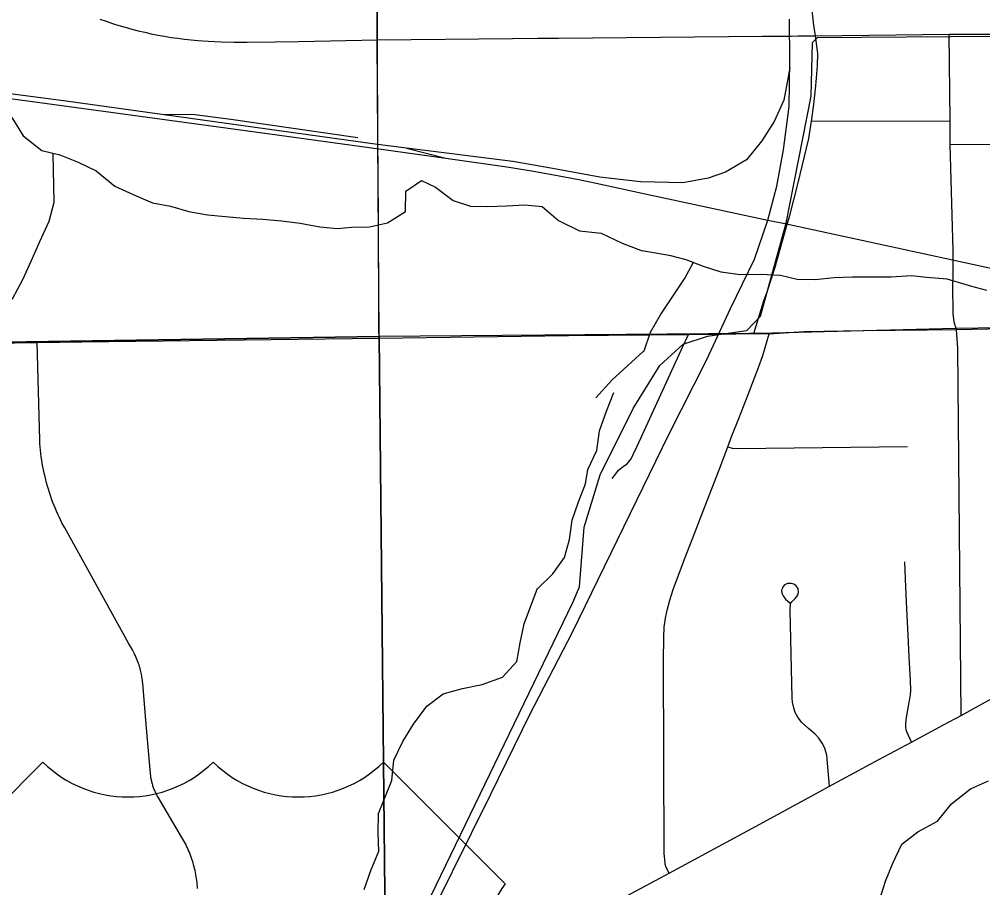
# Model space of a CAD drawing. Extents: x 0 to 34, y 0 to 22.
# Drawn here: x 4.1771 to 4.5034, y 15.4359 to 15.73 of the extents above; entities that cross this region are included whole.
import ezdxf

# ---------------------------------------------------------------- set-up
doc = ezdxf.new("R2010")
doc.units = 0
for name, color, linetype in [('GM_X_City_Street', 7, 'Continuous'), ('GM_X_County_Road', 7, 'Continuous'), ('GM_X_Minor_River', 7, 'Continuous'), ('GM_X_Rail_Line', 7, 'Continuous'), ('GM_X_Rail_Line_Text', 7, 'Continuous'), ('GM_X_State_Route', 7, 'Continuous'), ('GM_X_Township', 7, 'Continuous'), ('GM_X_US_Route', 7, 'Continuous'), ('GM_X_US_Shield', 7, 'Continuous')]:
    doc.layers.add(name, color=color, linetype=linetype)

msp = doc.modelspace()

# ---------------------------------------------------------------- linework, layer by layer
at = {"layer": 'GM_X_City_Street'}
msp.add_line((4.44542, 15.69546), (4.4923, 15.69554), dxfattribs=at)
for points in [[(4.42588, 15.62357), (4.42738, 15.62871), (4.42925, 15.63463), (4.43036, 15.63767), (4.43299, 15.64567), (4.43638, 15.65778), (4.43715, 15.66054), (4.43802, 15.66356), (4.4408, 15.67417), (4.44444, 15.68955), (4.44542, 15.69546), (4.44622, 15.7011), (4.44683, 15.70746), (4.44743, 15.71422), (4.44757, 15.71835), (4.44673, 15.7244), (4.44612, 15.72792), (4.44532, 15.73501)], [(4.49603, 15.49424), (4.49488, 15.61851), (4.4945, 15.62493), (4.49374, 15.62741), (4.49336, 15.63031), (4.49324, 15.63983), (4.49339, 15.6438), (4.49334, 15.64835), (4.49331, 15.65165), (4.49238, 15.68761), (4.4923, 15.69554), (4.49202, 15.72496)], [(4.49238, 15.68761), (4.53099, 15.6877), (4.56606, 15.68778), (4.57051, 15.68778), (4.62153, 15.6879)], [(4.37788, 15.57444), (4.37907, 15.57604), (4.38007, 15.57724), (4.38169, 15.57861), (4.383, 15.57946), (4.38428, 15.58113), (4.38502, 15.58262), (4.38634, 15.58542), (4.40184, 15.61911), (4.40367, 15.62324)], [(4.39713, 15.44084), (4.39614, 15.44275), (4.39578, 15.44387), (4.39566, 15.44539), (4.39553, 15.44742), (4.3953, 15.51283), (4.39533, 15.52056), (4.39552, 15.52408), (4.39592, 15.52719), (4.39649, 15.52991), (4.39738, 15.5333), (4.39848, 15.53691), (4.40241, 15.54709), (4.40598, 15.55644), (4.40993, 15.56663), (4.41411, 15.57734), (4.417, 15.58516), (4.41845, 15.5889), (4.42073, 15.59476), (4.42392, 15.60292), (4.42747, 15.61206), (4.42891, 15.61607), (4.43108, 15.62348)], [(4.23749, 15.43565), (4.23744, 15.43633), (4.23737, 15.437), (4.2373, 15.43767), (4.23721, 15.43834), (4.23712, 15.43901), (4.23701, 15.43967), (4.23689, 15.44034), (4.23676, 15.441), (4.23662, 15.44166), (4.23646, 15.44232), (4.2363, 15.44297), (4.23612, 15.44362), (4.23593, 15.44427), (4.23574, 15.44492), (4.23553, 15.44556), (4.23531, 15.4462), (4.23508, 15.44684), (4.23483, 15.44747), (4.23458, 15.44809), (4.23431, 15.44872), (4.23404, 15.44933), (4.23375, 15.44995), (4.23346, 15.45056), (4.23315, 15.45115), (4.23283, 15.45175), (4.2322, 15.45288), (4.22412, 15.4665), (4.22383, 15.46701), (4.22367, 15.46729), (4.22351, 15.46759), (4.22337, 15.46789), (4.22323, 15.46818), (4.22309, 15.46848), (4.22296, 15.46879), (4.22283, 15.46909), (4.22271, 15.4694), (4.22259, 15.46971), (4.22248, 15.47002), (4.22238, 15.47034), (4.22228, 15.47065), (4.22218, 15.47097), (4.2221, 15.47129), (4.22201, 15.47161), (4.22194, 15.47193), (4.22187, 15.47225), (4.2218, 15.47258), (4.22174, 15.4729), (4.22169, 15.47323), (4.22164, 15.47356), (4.2216, 15.47388), (4.22156, 15.47421), (4.22153, 15.47454), (4.22011, 15.49109), (4.21889, 15.50519), (4.21885, 15.50568), (4.21879, 15.50617), (4.21872, 15.50666), (4.21865, 15.50715), (4.21857, 15.50763), (4.21848, 15.50812), (4.21838, 15.5086), (4.21827, 15.50908), (4.21815, 15.50956), (4.21807, 15.50989), (4.21799, 15.5102), (4.21784, 15.51072), (4.21764, 15.5113), (4.21747, 15.51185), (4.21727, 15.5124), (4.21705, 15.51296), (4.21683, 15.51351), (4.21659, 15.51406), (4.2163, 15.51467), (4.21614, 15.51501), (4.2161, 15.5151), (4.21588, 15.51554), (4.21542, 15.51638), (4.21414, 15.51869), (4.19249, 15.55771), (4.19156, 15.55942), (4.19106, 15.56041), (4.19058, 15.56141), (4.19011, 15.56242), (4.18965, 15.56344), (4.18922, 15.56446), (4.1888, 15.5655), (4.1884, 15.56654), (4.18802, 15.56759), (4.18765, 15.56865), (4.1873, 15.56971), (4.18697, 15.57078), (4.18666, 15.57186), (4.18637, 15.57294), (4.18609, 15.57403), (4.18581, 15.57513), (4.18555, 15.57623), (4.1853, 15.57734), (4.18507, 15.57845), (4.18487, 15.57956), (4.18468, 15.58068), (4.18452, 15.58179), (4.18438, 15.58291), (4.18427, 15.58403), (4.18418, 15.58514), (4.18411, 15.58626), (4.18406, 15.58738), (4.18317, 15.62047)], [(4.417, 15.58516), (4.41851, 15.58475), (4.42027, 15.58455), (4.47788, 15.58526)], [(4.47928, 15.48516), (4.47775, 15.48845), (4.47745, 15.48933), (4.47728, 15.49026), (4.47733, 15.49144), (4.47758, 15.4935), (4.47838, 15.49801), (4.47871, 15.49986), (4.47888, 15.5012), (4.47897, 15.50264), (4.47886, 15.50612), (4.47848, 15.5141), (4.47814, 15.52139), (4.47771, 15.53026), (4.47736, 15.53761), (4.47696, 15.5462)], [(4.45149, 15.4702), (4.45077, 15.47808), (4.45053, 15.48076), (4.45023, 15.48189), (4.44987, 15.48309), (4.44903, 15.48481), (4.4479, 15.48654), (4.44659, 15.48791), (4.44439, 15.48976), (4.44194, 15.49197), (4.44075, 15.49358), (4.43986, 15.49519), (4.43938, 15.49673), (4.43897, 15.4987), (4.43884, 15.50001), (4.4382, 15.52999), (4.43831, 15.53207), (4.4387, 15.53269), (4.43926, 15.53326), (4.43988, 15.53385), (4.44039, 15.53446), (4.44072, 15.53504), (4.44099, 15.53583), (4.44087, 15.53714), (4.44057, 15.53767), (4.44022, 15.53809), (4.43944, 15.53863), (4.43861, 15.53886), (4.43795, 15.53892), (4.43724, 15.53886), (4.43676, 15.53869), (4.43622, 15.53839), (4.43581, 15.53791), (4.43551, 15.53732), (4.43527, 15.5366), (4.43533, 15.53565), (4.43575, 15.53475), (4.43658, 15.53362), (4.43807, 15.53231)]]:
    msp.add_lwpolyline(points, dxfattribs=at)
at = {"layer": 'GM_X_County_Road'}
for points in [[(4.29836, 15.72302), (4.29814, 15.78318), (4.29825, 15.80803), (4.29829, 15.81739), (4.29833, 15.82697), (4.29828, 15.83899), (4.29822, 15.85829), (4.29818, 15.87258), (4.2981, 15.89954), (4.29795, 15.92761), (4.29792, 15.93327), (4.29798, 15.94983), (4.29811, 15.98299), (4.2982, 16.00438), (4.29794, 16.02895), (4.29786, 16.06039)], [(4.29901, 15.62195), (4.2989, 15.62528), (4.29885, 15.63345), (4.29858, 15.68144), (4.29855, 15.68595), (4.29836, 15.72302)], [(4.29901, 15.62195), (4.36306, 15.62292), (4.40367, 15.62324), (4.41439, 15.62332), (4.41972, 15.6234), (4.42588, 15.62357), (4.43108, 15.62348), (4.44284, 15.62418), (4.4629, 15.62456), (4.48455, 15.62482), (4.4945, 15.62493), (4.5104, 15.62527), (4.53214, 15.62551), (4.56604, 15.6259), (4.57141, 15.62593), (4.58024, 15.626), (4.58543, 15.62604), (4.59823, 15.62613), (4.61185, 15.62623), (4.62207, 15.6263), (4.65696, 15.62656), (4.67508, 15.62672)], [(4.11369, 15.61946), (4.18317, 15.62047), (4.19828, 15.62069), (4.29901, 15.62195)]]:
    msp.add_lwpolyline(points, dxfattribs=at)
at = {"layer": 'GM_X_Minor_River'}
for points in [[(4.17457, 15.69675), (4.1784, 15.69049), (4.18469, 15.68557), (4.19078, 15.68407), (4.19706, 15.68162), (4.20315, 15.6786), (4.20944, 15.67348), (4.21572, 15.67065), (4.22219, 15.66782), (4.22827, 15.66671), (4.23455, 15.66483), (4.24082, 15.66371), (4.25298, 15.66261), (4.25963, 15.66226), (4.2659, 15.66171), (4.27217, 15.66097), (4.27883, 15.65966), (4.28491, 15.65911), (4.28965, 15.65951), (4.29573, 15.65972), (4.3018, 15.66108), (4.30786, 15.6649), (4.30802, 15.67175), (4.31332, 15.67539), (4.31808, 15.67312), (4.32399, 15.66858), (4.32988, 15.6667), (4.33577, 15.66653), (4.34223, 15.66674), (4.34831, 15.66714), (4.35419, 15.6666), (4.35973, 15.66186), (4.36677, 15.65827), (4.37418, 15.65754), (4.38122, 15.65414), (4.38801, 15.65151)], [(4.13896, 15.59657), (4.14406, 15.60154), (4.1486, 15.6065), (4.15408, 15.61241), (4.15974, 15.61871), (4.16542, 15.62368), (4.17033, 15.62997), (4.17486, 15.63551), (4.17825, 15.6418), (4.18107, 15.64808), (4.18408, 15.65475), (4.18727, 15.66161), (4.18895, 15.66808), (4.18856, 15.68445)], [(4.50475, 15.63813), (4.49964, 15.63946), (4.49131, 15.64192), (4.4843, 15.64248), (4.47919, 15.64305), (4.47237, 15.64266), (4.45931, 15.64265), (4.45306, 15.64245), (4.44663, 15.64169), (4.44057, 15.64187), (4.43489, 15.64319), (4.42807, 15.64357), (4.42126, 15.64337), (4.41482, 15.64431), (4.40876, 15.64621), (4.40289, 15.64848), (4.39778, 15.6498), (4.38808, 15.65157)], [(4.38836, 15.61734), (4.38872, 15.61772), (4.3908, 15.62398), (4.3942, 15.62987), (4.39836, 15.63595), (4.40233, 15.64203), (4.40532, 15.6475)], [(4.37235, 15.6018), (4.37783, 15.60791), (4.38833, 15.61747)], [(4.35271, 15.53725), (4.35782, 15.54221), (4.36178, 15.54774), (4.36346, 15.55384), (4.36438, 15.56031), (4.36644, 15.56659), (4.36888, 15.57269), (4.36962, 15.57744), (4.37263, 15.58392), (4.37355, 15.59058), (4.37598, 15.59725), (4.37842, 15.60353)], [(4.29393, 15.43527), (4.29618, 15.44175), (4.29881, 15.44823), (4.29859, 15.4545), (4.29875, 15.46097), (4.30063, 15.46573), (4.30326, 15.47221), (4.30399, 15.47906), (4.30699, 15.48535), (4.31058, 15.49126), (4.3151, 15.49736), (4.32059, 15.50156), (4.32723, 15.5033), (4.33387, 15.50466), (4.3407, 15.50715), (4.34561, 15.5125), (4.34672, 15.51878), (4.34802, 15.52525), (4.35257, 15.53728)], [(4.46839, 15.4316), (4.47047, 15.43806), (4.47292, 15.44414), (4.47595, 15.45059), (4.48143, 15.45477), (4.48806, 15.45838), (4.49278, 15.46427), (4.49922, 15.4694), (4.50527, 15.47207)]]:
    msp.add_lwpolyline(points, dxfattribs=at)
at = {"layer": 'GM_X_Rail_Line'}
msp.add_line((4.30818, 15.68634), (4.32149, 15.68296), dxfattribs=at)
for points in [[(4.43685, 15.66093), (4.44526, 15.70389), (4.44575, 15.72213), (4.44738, 15.72375), (4.67295, 15.72553), (4.67232, 15.9707), (4.70157, 16.26056), (4.70968, 16.34189), (4.71249, 16.52531), (4.71483, 16.58077), (4.72207, 16.68209), (4.72875, 16.7399), (4.76791, 17.00293), (4.79375, 17.14663)], [(4.15171, 15.09223), (4.19103, 15.1716), (4.20495, 15.20013), (4.21841, 15.22726), (4.2363, 15.26369), (4.25068, 15.29361), (4.2773, 15.34678), (4.29626, 15.38538), (4.31721, 15.42816), (4.33679, 15.46754), (4.34994, 15.49451), (4.36448, 15.52242), (4.39705, 15.58938), (4.4099, 15.6148), (4.418, 15.63201), (4.4261, 15.64875), (4.43058, 15.66197), (4.43363, 15.67341), (4.4359, 15.68578), (4.43778, 15.70038), (4.43805, 15.71582), (4.43795, 15.73004)], [(4.22536, 15.69775), (4.19302, 15.70227), (4.10313, 15.71402), (4.08613, 15.71501), (4.06876, 15.71465), (4.06487, 15.71433)], [(4.43801, 15.71348), (4.43603, 15.70259), (4.43273, 15.6954), (4.42856, 15.68882), (4.42339, 15.68236), (4.41623, 15.67823), (4.41041, 15.67621), (4.40186, 15.67455), (4.38747, 15.67494), (4.37369, 15.67645), (4.35705, 15.67955), (4.34425, 15.68181), (4.30818, 15.68634)], [(4.10922, 15.71179), (4.1816, 15.70213), (4.26191, 15.69115), (4.29883, 15.68604), (4.32149, 15.68296), (4.34299, 15.67987), (4.35194, 15.67836), (4.35988, 15.67694), (4.36656, 15.67568), (4.37247, 15.67441), (4.38906, 15.67087), (4.43058, 15.66197), (4.43696, 15.66066), (4.4931, 15.64852), (4.57134, 15.63157), (4.71118, 15.60128), (4.81815, 15.57806), (4.8794, 15.56486)], [(4.30818, 15.68634), (4.2967, 15.68778), (4.22536, 15.69775)], [(4.29176, 15.68977), (4.24873, 15.69606), (4.23653, 15.69755), (4.22536, 15.69775)], [(4.41402, 15.62319), (4.42346, 15.62452), (4.42816, 15.62943), (4.43685, 15.66093)], [(4.15737, 15.11376), (4.29446, 15.38952), (4.31165, 15.42296), (4.36455, 15.53247), (4.36677, 15.53775), (4.36836, 15.55792), (4.37382, 15.57568), (4.38493, 15.5981), (4.39407, 15.61268), (4.40194, 15.61995), (4.41015, 15.62264), (4.41402, 15.62319)]]:
    msp.add_lwpolyline(points, dxfattribs=at)
at = {"layer": 'GM_X_Rail_Line_Text'}
for points in [[(3.11906, 15.60565), (3.30823, 15.60755), (3.4013, 15.60851), (3.48021, 15.60936), (3.53436, 15.60998), (3.56071, 15.6104), (3.61401, 15.61125), (3.683, 15.61236), (3.73364, 15.61338), (3.75119, 15.61371), (3.82122, 15.61502), (3.84719, 15.61558), (3.87078, 15.61609), (3.87316, 15.61614), (4.29897, 15.62253), (4.29834, 15.72311), (4.29818, 15.78347)], [(6.04095, 15.63985), (5.15815, 15.63216), (4.9916, 15.62952), (4.91092, 15.62892), (4.86706, 15.62859), (4.81644, 15.62822), (4.76351, 15.62783), (4.71135, 15.62744), (4.67425, 15.62717), (4.62172, 15.62678), (4.57028, 15.6264), (4.49413, 15.62523), (4.43207, 15.62366), (4.42437, 15.62356), (4.29897, 15.62253), (4.30139, 15.38981), (4.3001, 14.71018), (4.30008, 14.70375), (4.29942, 14.35536), (4.29894, 14.1), (6.7466, 14.1)], [(2.1, 14.1), (4.29894, 14.1), (4.29942, 14.35536), (4.30008, 14.70375), (4.3001, 14.71018), (4.30139, 15.38981), (4.29897, 15.62253), (3.87316, 15.61614), (3.87078, 15.61609), (3.84719, 15.61558), (3.82122, 15.61502), (3.75119, 15.61371), (3.73364, 15.61338), (3.683, 15.61236), (3.61401, 15.61125), (3.56071, 15.6104), (3.53436, 15.60998), (3.48021, 15.60936), (3.4013, 15.60851), (3.30823, 15.60755), (3.11906, 15.60565)]]:
    msp.add_lwpolyline(points, dxfattribs=at)
at = {"layer": 'GM_X_State_Route'}
msp.add_line((4.44673, 15.7244), (4.49202, 15.72496), dxfattribs=at)
for points in [[(4.20433, 15.73003), (4.20647, 15.72928), (4.20863, 15.72857), (4.2108, 15.72789), (4.21298, 15.72725), (4.21517, 15.72665), (4.21737, 15.72609), (4.21958, 15.72556), (4.2218, 15.72508), (4.22403, 15.72463), (4.22626, 15.72422), (4.2285, 15.72385), (4.23075, 15.72352), (4.23301, 15.72323), (4.23526, 15.72298), (4.23753, 15.72277), (4.24106, 15.72252), (4.24547, 15.72232), (4.24989, 15.72221), (4.25431, 15.72217), (4.26372, 15.72234), (4.27168, 15.72249), (4.29836, 15.72302)], [(4.29836, 15.72302), (4.34408, 15.72344), (4.35267, 15.72352), (4.35966, 15.72358), (4.41729, 15.72411)], [(4.41729, 15.72411), (4.42882, 15.72422), (4.43847, 15.7243), (4.44079, 15.72434), (4.44673, 15.7244)], [(4.49202, 15.72496), (4.51795, 15.72494), (4.52976, 15.72506)]]:
    msp.add_lwpolyline(points, dxfattribs=at)
at = {"layer": 'GM_X_Township'}
msp.add_lwpolyline([(6.04095, 15.63985), (5.15815, 15.63216), (4.9916, 15.62952), (4.91092, 15.62892), (4.86706, 15.62859), (4.81644, 15.62822), (4.76351, 15.62783), (4.71135, 15.62744), (4.67425, 15.62717), (4.62172, 15.62678), (4.57028, 15.6264), (4.49413, 15.62523), (4.43207, 15.62366), (4.42437, 15.62356), (4.29897, 15.62253), (4.29834, 15.72311), (4.29818, 15.78347)], dxfattribs=at)
at = {"layer": 'GM_X_US_Route'}
for points in [[(4.49603, 15.49424), (4.50419, 15.49868), (4.51675, 15.50545), (4.52513, 15.50996), (4.52678, 15.51085), (4.53197, 15.5136), (4.54398, 15.52002), (4.56357, 15.53067), (4.57175, 15.53541), (4.58069, 15.54004)], [(4.30534, 15.39134), (4.32548, 15.40216), (4.34367, 15.41204), (4.35917, 15.42045), (4.37605, 15.42946), (4.37968, 15.43141), (4.39713, 15.44084), (4.42644, 15.45663), (4.44825, 15.46843), (4.45149, 15.4702), (4.46821, 15.47924), (4.47928, 15.48516), (4.49002, 15.491), (4.49603, 15.49424)]]:
    msp.add_lwpolyline(points, dxfattribs=at)
at = {"layer": 'GM_X_US_Shield'}
for p, q in [((4.18508, 15.47838), (4.14388, 15.43718)), ((4.34163, 15.43718), (4.30044, 15.47838))]:
    msp.add_line(p, q, dxfattribs=at)
for centre, radius, start, end in [((4.21392, 15.5078), 0.0412, 225.573, 314.427), ((4.2716, 15.5078), 0.0412, 225.573, 314.427), ((4.38888, 15.4041), 0.05768, 144.9991, 205.4529)]:
    msp.add_arc(centre, radius, start, end, dxfattribs=at)

doc.saveas('drawing.dxf')
